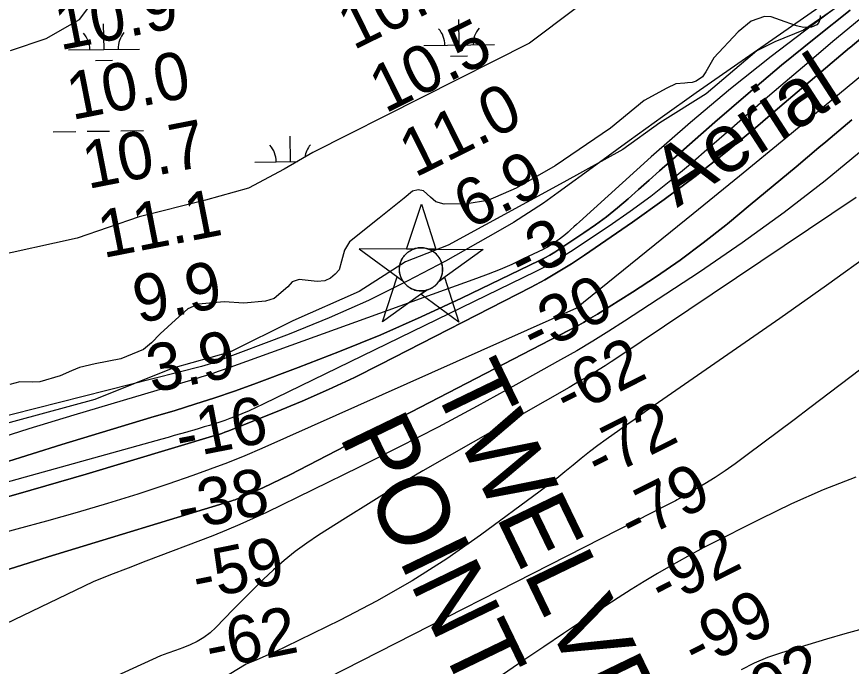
# Model space of a CAD drawing. Extents: x 3715084 to 3753216, y 488173 to 513963.
# Drawn here: x 3730139 to 3731319, y 500052 to 500971 of the extents above; entities that cross this region are included whole.
import ezdxf

# ---------------------------------------------------------------- set-up
doc = ezdxf.new("R2010")
doc.units = 0
for name, color, linetype in [('V-CHAN-NAID', 7, 'Continuous'), ('V-RIVR-EDGE', 7, 'Continuous'), ('V-RIVR-IDEN', 7, 'Continuous'), ('V-RIVR-RANG', 7, 'Continuous'), ('V-SITE-VEGE', 7, 'Continuous'), ('V-TOPO-DPTH', 7, 'Continuous'), ('V-TOPO-MAJR', 7, 'Continuous'), ('V-TOPO-MINR', 7, 'Continuous'), ('V-TOPO-WATR', 7, 'Continuous'), ('V-WETL-SWMP', 7, 'Continuous')]:
    doc.layers.add(name, color=color, linetype=linetype)

msp = doc.modelspace()

# ---------------------------------------------------------------- linework, layer by layer
at = {"layer": 'V-CHAN-NAID'}
for points in [[(3730699.9, 500642), (3730690.3, 500642), (3730711.5, 500705.5), (3730731.7, 500641.8), (3730722.1, 500641.8), (3730720.5, 500642.4), (3730718.4, 500643), (3730716.4, 500643.5), (3730714.4, 500643.8), (3730713.2, 500643.9), (3730711.7, 500644), (3730709.9, 500644), (3730708.6, 500643.9), (3730706.7, 500643.7), (3730705.3, 500643.5), (3730703.5, 500643.1), (3730702, 500642.7), (3730700.9, 500642.3)], [(3730699.9, 500642), (3730623.4, 500642.5), (3730685, 500597.1), (3730683.9, 500599), (3730683.1, 500600.7), (3730682.3, 500602.6), (3730681.6, 500604.7), (3730681.2, 500606), (3730680.8, 500607.6), (3730680.6, 500609.1), (3730680.4, 500610.7), (3730680.3, 500612.4), (3730680.3, 500614), (3730680.4, 500616.1), (3730680.6, 500617.7), (3730681, 500619.9), (3730681.4, 500621.8), (3730682, 500623.7), (3730682.7, 500625.4), (3730683.4, 500627), (3730684.2, 500628.5), (3730685.3, 500630.2), (3730686.3, 500631.7), (3730687.3, 500633), (3730688.3, 500634.1), (3730689.6, 500635.5), (3730690.7, 500636.4), (3730692.4, 500637.8), (3730693.6, 500638.7), (3730695.3, 500639.8), (3730697, 500640.7), (3730698.5, 500641.4)], [(3730722.1, 500641.8), (3730798.6, 500641.3), (3730736.4, 500596.8), (3730737.3, 500598.2), (3730738.3, 500600.1), (3730739, 500601.7), (3730739.7, 500603.6), (3730740.3, 500605.4), (3730740.7, 500607.1), (3730741, 500609.1), (3730741.2, 500610.6), (3730741.4, 500612.8), (3730741.3, 500614.9), (3730741.1, 500617.1), (3730740.9, 500618.9), (3730740.4, 500621.1), (3730739.7, 500623.3), (3730739, 500625.2), (3730738.3, 500626.7), (3730737.3, 500628.6), (3730736.3, 500630.3), (3730735.1, 500632), (3730733.8, 500633.6), (3730732.5, 500634.9), (3730730.9, 500636.5), (3730729.1, 500637.9), (3730727.5, 500639.1), (3730725.6, 500640.2), (3730724.1, 500640.9)], [(3730718.4, 500583.9), (3730656.2, 500539.3), (3730677.3, 500602.8), (3730685, 500597.1), (3730685.6, 500596.2), (3730687, 500594.3), (3730688.2, 500592.9), (3730689.7, 500591.4), (3730691.1, 500590.1), (3730692.5, 500589), (3730693.9, 500588), (3730695.6, 500587), (3730697.3, 500586), (3730699.1, 500585.2), (3730700.6, 500584.7), (3730702.2, 500584.1), (3730704.4, 500583.6), (3730706, 500583.3), (3730708, 500583), (3730709.5, 500582.9), (3730711.4, 500582.9), (3730713.1, 500583), (3730714.8, 500583.2), (3730716.7, 500583.5)], [(3730736.4, 500596.8), (3730744.2, 500602.3), (3730764.4, 500538.6), (3730710.6, 500578.3), (3730718.4, 500583.9), (3730720, 500584.3), (3730721.6, 500584.9), (3730723.8, 500585.8), (3730725.5, 500586.7), (3730727.4, 500587.8), (3730729.1, 500589), (3730730.7, 500590.3), (3730732, 500591.4), (3730733.4, 500592.8), (3730734.6, 500594.2), (3730735.7, 500595.7)]]:
    msp.add_lwpolyline(points, close=True, dxfattribs=at)
msp.add_circle((3730710.8, 500613.4), 30.5, dxfattribs=at)
at = {"layer": 'V-RIVR-EDGE'}
for points in [[(3731854, 501525.4), (3731837.1, 501503.2), (3731817.3, 501495.5), (3731803.5, 501502.1), (3731791.5, 501502.1), (3731772.2, 501489.6), (3731731.9, 501432.6), (3731688.5, 501378.7), (3731649.9, 501321.2), (3731608.4, 501269.1), (3731589.2, 501267.9), (3731571.7, 501257.7), (3731562.7, 501242.7), (3731552.4, 501217), (3731544, 501197.8), (3731528.9, 501167.8), (3731441.7, 501099.6), (3731375.5, 501045.7), (3731344.9, 501035.6), (3731329.2, 501014.6), (3731310.5, 500992.4), (3731251.6, 500951.8)], [(3731251.6, 500951.8), (3731210.8, 500935.1), (3731185.5, 500922.5), (3731113.9, 500861.5), (3731048.4, 500820.8), (3730996.1, 500783.1), (3730912.5, 500736.5), (3730749, 500647.4), (3730688.9, 500624.2), (3730623.4, 500582.3), (3730529.6, 500540.5), (3730440.6, 500496.3), (3730360.1, 500473.7), (3730249.6, 500429.6), (3730101.8, 500389.1)]]:
    msp.add_lwpolyline(points, dxfattribs=at)
at = {"layer": 'V-SITE-VEGE'}
msp.add_lwpolyline([(3731274.8, 500972.3), (3731274.4, 500966.6), (3731273, 500962.6), (3731270.5, 500959.1), (3731262.8, 500955.9), (3731251.4, 500955.6), (3731241.5, 500957.6), (3731225.5, 500963.2), (3731205.8, 500970.6), (3731196.3, 500970.8), (3731177.4, 500964.4), (3731159.1, 500949.4), (3731124.8, 500912.6), (3731113.4, 500892.8), (3731108.5, 500885.7), (3731099.9, 500879.6), (3731093.9, 500877.6), (3731087.4, 500877), (3731083.9, 500876.8), (3731071.1, 500875.7), (3731058.3, 500869.6), (3731026.4, 500852.1), (3730978.7, 500812.9), (3730900.2, 500759.8), (3730845.3, 500728.3), (3730805.4, 500710.6), (3730775.8, 500706.1), (3730743.5, 500705.6), (3730731.7, 500708.9), (3730724.1, 500715.6), (3730714.2, 500724.4), (3730707, 500725.8), (3730698.7, 500724.2), (3730686.9, 500714.1), (3730651.7, 500686), (3730609.6, 500652.1), (3730602.6, 500640.6), (3730598.3, 500624.9), (3730595.2, 500612.8), (3730589.5, 500606.7), (3730583, 500601.1), (3730574.8, 500597.4), (3730563.9, 500596.1), (3730538.5, 500599), (3730528.8, 500595.8), (3730522.7, 500588.9), (3730503.3, 500572.3), (3730490.9, 500568.5), (3730460.3, 500565.4), (3730432.5, 500567.7), (3730396.5, 500564.4), (3730381.3, 500557.4), (3730363.6, 500542.2), (3730342, 500522.4), (3730329.8, 500509.5), (3730318.6, 500500), (3730286.4, 500486.9), (3730250.1, 500479.7), (3730228.1, 500474.7), (3730216.8, 500469.9), (3730200.5, 500462.6), (3730172.1, 500454.2), (3730161.5, 500453.7), (3730143.6, 500454.5), (3730129.6, 500450.7)], dxfattribs=at)
at = {"layer": 'V-TOPO-DPTH'}
for points in [[(3731426.1, 501090.6), (3731147.6, 500896.6), (3731099.8, 500863.1), (3731052.2, 500829.3), (3731004.9, 500795.2), (3730957.8, 500760.8), (3730904.8, 500721.9), (3730884, 500707.2), (3730862.9, 500693.1), (3730841.3, 500679.7), (3730819.4, 500666.8), (3730745.3, 500625.2), (3730691.4, 500596.5), (3730636.8, 500569.5), (3730581, 500544.9), (3730524.4, 500521.9), (3730419.4, 500482.1), (3730414.7, 500480.4), (3730410, 500478.8), (3730405.2, 500477.4), (3730400.4, 500476), (3730099, 500399.8)], [(3730119.1, 500339.4), (3730161, 500352.4), (3730202.9, 500365.5), (3730244.8, 500378.4), (3730286.8, 500391.1), (3730328.8, 500403.8), (3730363.3, 500414), (3730391.3, 500422.7), (3730419.2, 500431.7), (3730447, 500441.2), (3730474.5, 500451.2), (3730537.3, 500474.4), (3730595.8, 500497.1), (3730653.9, 500520.9), (3730711.2, 500546.2), (3730768.1, 500572.7), (3730878.3, 500626), (3730885.6, 500629.7), (3730892.8, 500633.6), (3730899.9, 500637.8), (3730906.8, 500642.2), (3730941.1, 500665), (3730957.3, 500676.2), (3730973.2, 500687.9), (3730988.5, 500700.3), (3731003.5, 500713.1), (3731018.3, 500726.3), (3731033.1, 500739.4), (3731047.9, 500752.5), (3731062.7, 500765.5), (3731126.2, 500821.5), (3731173.1, 500862), (3731220.5, 500902.1), (3731268.7, 500941.2), (3731317.3, 500979.8)], [(3730119.1, 500339.4), (3730161, 500352.4), (3730202.9, 500365.5), (3730244.8, 500378.4), (3730286.8, 500391.1), (3730328.8, 500403.8), (3730363.3, 500414), (3730391.3, 500422.7), (3730419.2, 500431.7), (3730447, 500441.2), (3730474.5, 500451.2), (3730537.3, 500474.4), (3730595.8, 500497.1), (3730653.9, 500520.9), (3730711.2, 500546.2), (3730768.1, 500572.7), (3730878.3, 500626), (3730885.6, 500629.7), (3730892.8, 500633.6), (3730899.9, 500637.8), (3730906.8, 500642.2), (3730941.1, 500665), (3730957.3, 500676.2), (3730973.2, 500687.9), (3730988.5, 500700.3), (3731003.5, 500713.1), (3731018.3, 500726.3), (3731033.1, 500739.4), (3731047.9, 500752.5), (3731062.7, 500765.5), (3731126.2, 500821.5), (3731173.1, 500862), (3731220.5, 500902.1), (3731268.7, 500941.2), (3731317.3, 500979.8)], [(3731341.6, 500947.6), (3731317.2, 500927), (3731316.6, 500926.5), (3731291.9, 500905.7), (3731267.2, 500884.9), (3731242.6, 500864), (3731218, 500843), (3731183.6, 500813.7), (3731141.4, 500778.8), (3731098.4, 500744.8), (3731054.5, 500712.1), (3731009.8, 500680.3), (3730941.7, 500633.4), (3730923.4, 500621.3), (3730904.7, 500609.7), (3730885.6, 500598.8), (3730866.3, 500588.3), (3730653.2, 500478.7), (3730616.8, 500460.6), (3730580, 500443.3), (3730542.7, 500427), (3730505.1, 500411.4), (3730437.8, 500384.7), (3730433.6, 500383), (3730429.3, 500381.5), (3730425, 500380.1), (3730420.7, 500378.7), (3730237.4, 500323.9), (3730141.2, 500295.9), (3730044.8, 500268.7)], [(3730044.8, 500268.7), (3730141.2, 500295.9), (3730237.4, 500323.9), (3730420.7, 500378.7), (3730425, 500380.1), (3730429.3, 500381.5), (3730433.6, 500383), (3730437.8, 500384.7), (3730505.1, 500411.4), (3730542.7, 500427), (3730580, 500443.3), (3730616.8, 500460.6), (3730653.2, 500478.7), (3730866.3, 500588.3), (3730885.6, 500598.8), (3730904.7, 500609.7), (3730923.4, 500621.3), (3730941.7, 500633.4), (3731009.8, 500680.3), (3731054.5, 500712.1), (3731098.4, 500744.8), (3731141.4, 500778.8), (3731183.6, 500813.7), (3731218, 500843), (3731242.6, 500864), (3731267.2, 500884.9), (3731291.9, 500905.7), (3731316.6, 500926.5), (3731317.2, 500927), (3731341.6, 500947.6)], [(3731356.7, 500906.6), (3731291.6, 500852.6), (3731226.4, 500798.8), (3731160.9, 500745.3), (3731095.3, 500691.9), (3730930.5, 500558.4), (3730485.6, 500360.2), (3730461.6, 500349.8), (3730437.4, 500339.9), (3730412.9, 500330.7), (3730388.2, 500321.9), (3730353, 500309.8), (3730310.5, 500295.7), (3730267.7, 500282.2), (3730224.8, 500269.5), (3730181.6, 500257.4), (3730139.7, 500246.2), (3730084.1, 500231)], [(3731356.7, 500906.6), (3731291.6, 500852.6), (3731226.4, 500798.8), (3731160.9, 500745.3), (3731095.3, 500691.9), (3730930.5, 500558.4), (3730485.6, 500360.2), (3730461.6, 500349.8), (3730437.4, 500339.9), (3730412.9, 500330.7), (3730388.2, 500321.9), (3730353, 500309.8), (3730310.5, 500295.7), (3730267.7, 500282.2), (3730224.8, 500269.5), (3730181.6, 500257.4), (3730139.7, 500246.2), (3730084.1, 500231)], [(3730119.9, 500186.5), (3730183.8, 500206.7), (3730443.4, 500286.1), (3730445.7, 500286.8), (3730447.9, 500287.6), (3730450.2, 500288.4), (3730452.4, 500289.4), (3730474.1, 500298.7), (3730487.1, 500304.5), (3730500, 500310.4), (3730512.7, 500316.6), (3730525.4, 500323), (3730920.4, 500527.5), (3730930.5, 500532.8), (3730940.5, 500538.4), (3730950.4, 500544.2), (3730960.1, 500550.1), (3731009.7, 500581.1), (3731043.8, 500603.3), (3731077.2, 500626.4), (3731109.7, 500650.7), (3731141.6, 500675.9), (3731143.8, 500677.7), (3731176.3, 500704.6), (3731208.7, 500731.5), (3731241, 500758.5), (3731273.3, 500785.6), (3731282.8, 500793.5), (3731319.6, 500824.7)], [(3730119.9, 500186.5), (3730183.8, 500206.7), (3730443.4, 500286.1), (3730445.7, 500286.8), (3730447.9, 500287.6), (3730450.2, 500288.4), (3730452.4, 500289.4), (3730474.1, 500298.7), (3730487.1, 500304.5), (3730500, 500310.4), (3730512.7, 500316.6), (3730525.4, 500323), (3730920.4, 500527.5), (3730930.5, 500532.8), (3730940.5, 500538.4), (3730950.4, 500544.2), (3730960.1, 500550.1), (3731009.7, 500581.1), (3731043.8, 500603.3), (3731077.2, 500626.4), (3731109.7, 500650.7), (3731141.6, 500675.9), (3731143.8, 500677.7), (3731176.3, 500704.6), (3731208.7, 500731.5), (3731241, 500758.5), (3731273.3, 500785.6), (3731282.8, 500793.5), (3731319.6, 500824.7)]]:
    msp.add_lwpolyline(points, dxfattribs=at)
at = {"layer": 'V-TOPO-MAJR'}
for points in [[(3731338.4, 500785.4), (3731281.9, 500738.8), (3731224.2, 500693.7), (3731164.8, 500650.9), (3731104.3, 500609.6), (3730998.4, 500540.1), (3730976.1, 500525.9), (3730953.7, 500511.9), (3730930.9, 500498.4), (3730908, 500485.3), (3730845, 500450), (3730790.2, 500419.9), (3730735, 500390.4), (3730679.4, 500361.8), (3730623.4, 500333.8), (3730492.3, 500269.7), (3730473.6, 500260.9), (3730454.8, 500252.4), (3730435.7, 500244.4), (3730416.4, 500236.7), (3730321.9, 500200.6), (3730296.9, 500190.9), (3730272, 500181.2), (3730247.2, 500171.3), (3729973.4, 500040)], [(3732036.9, 500350.9), (3732004, 500332.3), (3731979.2, 500319), (3731953.9, 500306.5), (3731928.1, 500295.3), (3731901.9, 500284.9), (3731810.3, 500251.3), (3731749.1, 500229.4), (3731687.7, 500208.3), (3731626, 500188.2), (3731564, 500168.9), (3731490.9, 500146.8), (3731465.2, 500139.3), (3731439.4, 500132), (3731413.5, 500125.2), (3731387.5, 500118.7), (3731361.5, 500112.1), (3731335.6, 500105.3), (3731309.8, 500098.1), (3731284.1, 500090.5), (3731220.4, 500071.3), (3731200.7, 500064.5), (3731181.6, 500056.6), (3731163.2, 500047)]]:
    msp.add_lwpolyline(points, dxfattribs=at)
at = {"layer": 'V-TOPO-MINR'}
for points in [[(3731424.1, 501077.9), (3731264.5, 500959.3), (3731205.9, 500914.5), (3731148.2, 500868.5), (3731091.8, 500821), (3731036.3, 500772.3), (3730934.6, 500680.4), (3730930.6, 500676.9), (3730926.7, 500673.3), (3730922.8, 500669.7), (3730918.8, 500666.1), (3730914.8, 500662.7), (3730910.7, 500659.3), (3730906.5, 500656.1), (3730902.1, 500653.1), (3730891.8, 500646.2), (3730889.8, 500645), (3730887.8, 500643.8), (3730885.7, 500642.7), (3730883.6, 500641.6), (3730855.4, 500628.1), (3730839, 500620.5), (3730822.5, 500613.3), (3730805.8, 500606.6), (3730789, 500600.3), (3730435.6, 500472.8), (3730424.2, 500468.8), (3730412.7, 500464.9), (3730401.2, 500461.2), (3730389.6, 500457.7), (3730220, 500407.2), (3730156.3, 500387.8), (3730092.7, 500367.8)], [(3731317.3, 500979.8), (3731268.7, 500941.2), (3731220.5, 500902.1), (3731173.1, 500862), (3731126.2, 500821.5), (3731062.7, 500765.5), (3731047.9, 500752.5), (3731033.1, 500739.4), (3731018.3, 500726.3), (3731003.5, 500713.1), (3730988.5, 500700.3), (3730973.2, 500687.9), (3730957.3, 500676.2), (3730941.1, 500665), (3730906.8, 500642.2), (3730899.9, 500637.8), (3730892.8, 500633.6), (3730885.6, 500629.7), (3730878.3, 500626), (3730768.1, 500572.7), (3730711.2, 500546.2), (3730653.9, 500520.9), (3730595.8, 500497.1), (3730537.3, 500474.4), (3730474.5, 500451.2), (3730447, 500441.2), (3730419.2, 500431.7), (3730391.3, 500422.7), (3730363.3, 500414), (3730328.8, 500403.8), (3730286.8, 500391.1), (3730244.8, 500378.4), (3730202.9, 500365.5), (3730161, 500352.4), (3730119.1, 500339.4)], [(3731330.2, 500966.4), (3731293.1, 500935.4), (3731256.2, 500904.1), (3731219.4, 500872.7), (3731200.8, 500856.7), (3731173.4, 500833.2), (3731146.1, 500809.5), (3731118.8, 500785.9), (3731091.5, 500762.2), (3731063.9, 500739), (3731035.7, 500716.6), (3731006.6, 500695.3), (3730976.9, 500674.7), (3730921.9, 500638.2), (3730910, 500630.6), (3730897.9, 500623.4), (3730885.5, 500616.7), (3730873, 500610.2), (3730487.9, 500422.6), (3730477.8, 500417.9), (3730467.7, 500413.3), (3730457.4, 500409), (3730447.1, 500404.9), (3730440.4, 500402.4), (3730433.3, 500399.8), (3730426.2, 500397.2), (3730418.9, 500394.9), (3730411.7, 500392.6), (3730404.4, 500390.5), (3730397.1, 500388.3), (3730389.8, 500386.2), (3730382.5, 500384.1), (3730379.6, 500383.3), (3730370.9, 500380.8), (3730362.1, 500378.3), (3730353.3, 500375.8), (3730344.6, 500373.4), (3730105, 500306.6)], [(3731341.6, 500947.6), (3731317.2, 500927), (3731316.6, 500926.5), (3731291.9, 500905.7), (3731267.2, 500884.9), (3731242.6, 500864), (3731218, 500843), (3731183.6, 500813.7), (3731141.4, 500778.8), (3731098.4, 500744.8), (3731054.5, 500712.1), (3731009.8, 500680.3), (3730941.7, 500633.4), (3730923.4, 500621.3), (3730904.7, 500609.7), (3730885.6, 500598.8), (3730866.3, 500588.3), (3730653.2, 500478.7), (3730616.8, 500460.6), (3730580, 500443.3), (3730542.7, 500427), (3730505.1, 500411.4), (3730437.8, 500384.7), (3730433.6, 500383), (3730429.3, 500381.5), (3730425, 500380.1), (3730420.7, 500378.7), (3730237.4, 500323.9), (3730141.2, 500295.9), (3730044.8, 500268.7)], [(3731356.7, 500906.6), (3731291.6, 500852.6), (3731226.4, 500798.8), (3731160.9, 500745.3), (3731095.3, 500691.9), (3730930.5, 500558.4), (3730485.6, 500360.2), (3730461.6, 500349.8), (3730437.4, 500339.9), (3730412.9, 500330.7), (3730388.2, 500321.9), (3730353, 500309.8), (3730310.5, 500295.7), (3730267.7, 500282.2), (3730224.8, 500269.5), (3730181.6, 500257.4), (3730139.7, 500246.2), (3730084.1, 500231)], [(3731319.6, 500824.7), (3731282.8, 500793.5), (3731273.3, 500785.6), (3731241, 500758.5), (3731208.7, 500731.5), (3731176.3, 500704.6), (3731143.8, 500677.7), (3731141.6, 500675.9), (3731109.7, 500650.7), (3731077.2, 500626.4), (3731043.8, 500603.3), (3731009.7, 500581.1), (3730960.1, 500550.1), (3730950.4, 500544.2), (3730940.5, 500538.4), (3730930.5, 500532.8), (3730920.4, 500527.5), (3730525.4, 500323), (3730512.7, 500316.6), (3730500, 500310.4), (3730487.1, 500304.5), (3730474.1, 500298.7), (3730452.4, 500289.4), (3730450.2, 500288.4), (3730447.9, 500287.6), (3730445.7, 500286.8), (3730443.4, 500286.1), (3730183.8, 500206.7), (3730119.9, 500186.5)], [(3731326.1, 500715), (3730987.8, 500487.9), (3730979.5, 500482.4), (3730971.2, 500477), (3730962.8, 500471.8), (3730954.4, 500466.6), (3730945.9, 500461.5), (3730937.4, 500456.5), (3730928.8, 500451.5), (3730920.2, 500446.5), (3730750.6, 500349.8), (3730713.6, 500328.3), (3730676.8, 500306.6), (3730640.4, 500284.3), (3730604.1, 500261.7), (3730565.8, 500237.5), (3730549.2, 500226.3), (3730533, 500214.5), (3730517.5, 500201.8), (3730502.5, 500188.6), (3730487.9, 500174.8), (3730473.4, 500160.8), (3730459.3, 500146.6), (3730445.2, 500132.2), (3730420.9, 500106.8), (3730412.7, 500099.4), (3730404, 500092.7), (3730394.5, 500087.2), (3730384.6, 500082.4), (3730374.1, 500078.4), (3730363.6, 500074.5), (3730353.1, 500070.7), (3730342.5, 500067.1), (3729637, 499743.9)], [(3731349.4, 500637.5), (3731283.8, 500590.5), (3731217.8, 500544), (3731028.3, 500412.2), (3731019.2, 500405.8), (3731010.1, 500399.4), (3731001, 500393), (3730991.9, 500386.6), (3730972.7, 500372.9), (3730960.7, 500364.1), (3730948.9, 500355.2), (3730937.2, 500345.9), (3730925.8, 500336.5), (3730914.3, 500327.1), (3730902.7, 500317.8), (3730891, 500308.7), (3730879.1, 500299.8), (3730794.9, 500237.5), (3730747.3, 500204.2), (3730698.5, 500172.8), (3730648.1, 500144.1), (3730596.6, 500117.2), (3730519.2, 500079.5), (3730505.5, 500073), (3730491.6, 500066.8), (3730477.7, 500060.9), (3730463.6, 500055.3), (3729811.6, 499658.9)], [(3731388.9, 500515.1), (3731260.4, 500417.5), (3731238.4, 500400.8), (3731216.3, 500384.1), (3731194.1, 500367.6), (3731171.8, 500351.1), (3731154.9, 500338.6), (3731140.9, 500328.7), (3731126.7, 500319.1), (3731112.2, 500310.1), (3731097.4, 500301.4), (3731073.1, 500287.6), (3731070.3, 500286.1), (3731067.6, 500284.6), (3731064.8, 500283.1), (3731062, 500281.7), (3730505.5, 499997.9)], [(3731325.2, 500319.7), (3731279.4, 500301.7), (3731234.5, 500281.6), (3731190.1, 500260.3), (3731117, 500223.2), (3731109.5, 500219.4), (3731102.1, 500215.5), (3731094.8, 500211.5), (3731087.5, 500207.4), (3731064.1, 500194.2), (3731045.2, 500183.3), (3731026.4, 500172.2), (3731007.9, 500160.7), (3730989.4, 500149), (3730969.1, 500135.9), (3730940.7, 500117.4), (3730912.3, 500098.7), (3730884.2, 500079.7), (3730856.1, 500060.7), (3730803.3, 500024.4)]]:
    msp.add_lwpolyline(points, dxfattribs=at)
at = {"layer": 'V-TOPO-WATR'}
msp.add_lwpolyline([(3731426.1, 501090.6), (3731147.6, 500896.6), (3731099.8, 500863.1), (3731052.2, 500829.3), (3731004.9, 500795.2), (3730957.8, 500760.8), (3730904.8, 500721.9), (3730884, 500707.2), (3730862.9, 500693.1), (3730841.3, 500679.7), (3730819.4, 500666.8), (3730745.3, 500625.2), (3730691.4, 500596.5), (3730636.8, 500569.5), (3730581, 500544.9), (3730524.4, 500521.9), (3730419.4, 500482.1), (3730414.7, 500480.4), (3730410, 500478.8), (3730405.2, 500477.4), (3730400.4, 500476), (3730099, 500399.8)], dxfattribs=at)
at = {"layer": 'V-WETL-SWMP'}
for p, q in [((3730262.7, 500924.4), (3730262.2, 500960.4)), ((3730764.6, 500930.7), (3730764.1, 500966.7)), ((3730212.7, 500923.8), (3730312.7, 500925)), ((3730714.6, 500930), (3730814.5, 500931.3)), ((3730250.9, 500908.8), (3730274.9, 500909.1)), ((3730752.7, 500915.1), (3730776.7, 500915.4)), ((3730190.7, 500808), (3730222.7, 500808.4)), ((3730238.7, 500808.6), (3730270.7, 500809)), ((3730286.7, 500809.2), (3730318.7, 500809.6)), ((3730526.1, 500765.8), (3730525.7, 500801.8)), ((3730476.1, 500765.2), (3730536.3, 500765.9))]:
    msp.add_line(p, q, dxfattribs=at)
for points in [[(3731486.4, 501552.2), (3731439.3, 501501.8), (3731419.1, 501464.8), (3731365.2, 501387.4), (3731244.1, 501219.2), (3730864, 500933.2), (3730557.8, 500778.5), (3730517.4, 500754.9), (3730467, 500728), (3730406.4, 500711.2), (3730312.2, 500687.6), (3730224.8, 500657.3), (3730100.3, 500630.4)], [(3730130.6, 500923.1), (3730181, 500939.9), (3730228.1, 500966.9), (3730248.3, 500993.8), (3730255, 501010.6), (3730342.5, 501084.6), (3730372.8, 501121.6), (3730403.1, 501145.2), (3730399.7, 501162)]]:
    msp.add_lwpolyline(points, dxfattribs=at)
for centre, start, end in [((3730207.4, 500924.2), 359.9442, 41.4878), ((3730317.9, 500925.6), 139.9442, 181.4878), ((3730709.3, 500930.4), 359.9442, 41.4878), ((3730819.8, 500931.8), 139.9442, 181.4878), ((3730470.9, 500765.6), 359.9442, 41.4878), ((3730581.4, 500767), 139.9442, 172.0878)]:
    msp.add_arc(centre, 35.2, start, end, dxfattribs=at)

# ---------------------------------------------------------------- texts
at = {"layer": 'V-CHAN-NAID'}
for s, p in [('TWELVE-MILE', (3730725.3, 500451.8)), ('POINT "81" (81.5)', (3730594.2, 500377.7))]:
    msp.add_text(s, height=100, rotation=295.7919, dxfattribs=at).set_placement(p)
at = {"layer": 'V-RIVR-IDEN'}
msp.add_text('Aerial ', height=83, rotation=32.8871, dxfattribs=at).set_placement((3731072.7, 500700))
at = {"layer": 'V-RIVR-RANG'}
for s, rotation, p in [('10.3', 26.4483, (3730615.3, 500922.7)), ('10.9', 11.0883, (3730200.5, 500923)), ('10.5', 26.4483, (3730660.1, 500833.3)), ('10.0', 11.0883, (3730217.4, 500824.4)), ('11.0', 26.4483, (3730702.3, 500742.5)), ('10.7', 11.0883, (3730239.7, 500726.9)), ('6.9', 26.4483, (3730779.1, 500669.1)), ('11.1', 11.0883, (3730261.5, 500629.2)), ('-3', 26.4483, (3730853.7, 500594.5)), ('9.9', 11.0883, (3730311, 500537)), ('-30', 26.4483, (3730871.3, 500491.5)), ('3.9', 11.0883, (3730330.4, 500438.9)), ('-62', 26.7321, (3730918, 500402.7)), ('-16', 11.0883, (3730370.6, 500344.9)), ('-72', 26.7321, (3730962.3, 500313)), ('-38', 11.367, (3730372.7, 500243)), ('-79', 26.7321, (3731009.6, 500224.9)), ('-92', 26.7321, (3731052.3, 500134.4)), ('-59', 11.367, (3730394.5, 500145.4)), ('-99', 26.7321, (3731099.6, 500046.3)), ('-62', 11.367, (3730413.2, 500047.2)), ('-102', 26.7321, (3731127.2, 499948.2))]:
    msp.add_text(s, height=67, rotation=rotation, dxfattribs=at).set_placement(p)

doc.saveas('drawing.dxf')
